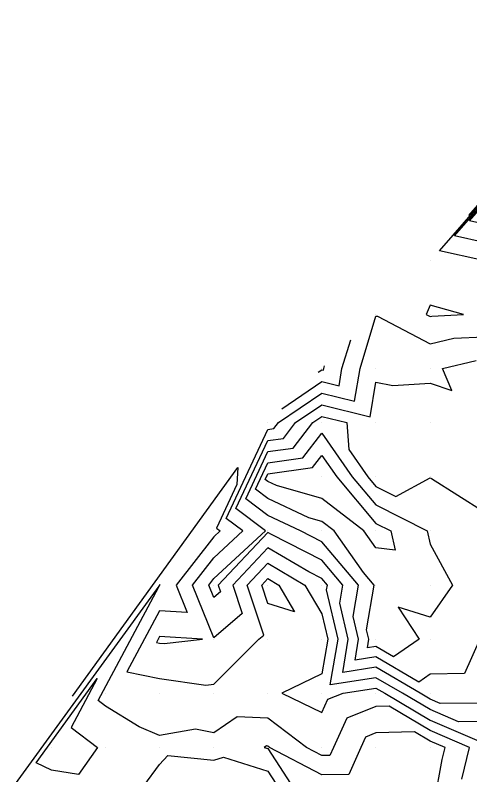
# Model space of a CAD drawing. Extents: x 2188792 to 2191981, y 386090 to 389710.
# Drawn here: x 2190493.5 to 2190577.5, y 388565.2 to 388705.6 of the extents above; entities that cross this region are included whole.
import ezdxf

# ---------------------------------------------------------------- set-up
doc = ezdxf.new("R2010")
doc.units = 0
for name, color, linetype in [('DTM Contours Major', 7, 'Continuous'), ('DTM Contours Minor', 7, 'Continuous'), ('Exist DTM QL2 LIDAR Elevation Point', 7, 'Continuous')]:
    doc.layers.add(name, color=color, linetype=linetype)

msp = doc.modelspace()

# ---------------------------------------------------------------- linework, layer by layer
at = {"layer": 'DTM Contours Major'}
for points in [[(2190580.16, 388663.56), (2190574.68, 388664.78), (2190594.76, 388687.78)], [(2190580.16, 388578.44), (2190572.04, 388578.38), (2190570.16, 388579.18), (2190568.34, 388580.25), (2190560.16, 388585.05), (2190554, 388584.09), (2190555.04, 388590.26), (2190553.49, 388596.92), (2190554.05, 388600.26), (2190550.16, 388604.85), (2190540.84, 388609.58), (2190540.16, 388609.98), (2190530.99, 388600.26), (2190531.39, 388599.02), (2190530.16, 388597.95), (2190529.23, 388600.26), (2190530.16, 388601.45), (2190539.75, 388610.26), (2190534.27, 388614.37), (2190540.16, 388626.95), (2190543.06, 388627.36), (2190545.3, 388630.26), (2190550.16, 388633.56), (2190559.07, 388631.35), (2190560.16, 388637.72), (2190563.28, 388637.14), (2190570.16, 388637.54), (2190574.19, 388636.23), (2190572.44, 388640.26), (2190578.67, 388641.75)]]:
    msp.add_lwpolyline(points, dxfattribs=at)
at = {"layer": 'DTM Contours Minor'}
for points in [[(2190609.57, 388705.55), (2190577.27, 388668.55)], [(2190579.72, 388660.26), (2190571.9, 388662), (2190602.16, 388696.66)], [(2190580.16, 388666.96), (2190577.46, 388667.56), (2190587.35, 388678.89)], [(2190570.47, 388649.95), (2190576.33, 388650.26), (2190570.16, 388651.94), (2190569.44, 388650.26), (2190570.16, 388649.88), (2190570.47, 388649.95)], [(2190580.16, 388575.03), (2190575.42, 388574.99), (2190570.16, 388577.24), (2190565.05, 388580.25), (2190560.16, 388583.12), (2190551.71, 388581.81), (2190553.15, 388590.26), (2190551.02, 388599.39), (2190551.17, 388600.26), (2190550.16, 388601.44), (2190547.75, 388602.67), (2190540.16, 388607.13), (2190533.67, 388600.26), (2190535.4, 388595.02), (2190530.16, 388590.47), (2190526.21, 388600.26), (2190530.16, 388605.3), (2190535.55, 388610.26), (2190532.47, 388612.57), (2190540.16, 388629), (2190541.27, 388629.15), (2190542.12, 388630.26), (2190550.16, 388635.72), (2190556.2, 388634.22), (2190557.23, 388640.26), (2190560.16, 388649.95), (2190560.46, 388649.96), (2190570.16, 388644.8), (2190574.57, 388645.85), (2190580.16, 388646.14)], [(2190542.74, 388632.84), (2190550.16, 388637.88), (2190553.33, 388637.09), (2190553.87, 388640.26), (2190555.48, 388645.58)], [(2190549.46, 388639.56), (2190550.16, 388640.04), (2190550.46, 388639.96), (2190550.51, 388640.26), (2190550.66, 388640.76)], [(2190579.38, 388590.26), (2190576.54, 388583.88), (2190570.16, 388583.77), (2190568.08, 388582.33), (2190560.16, 388586.98), (2190556.28, 388586.37), (2190556.94, 388590.26), (2190555.96, 388594.45), (2190556.93, 388600.26), (2190550.16, 388608.25), (2190546.2, 388610.26), (2190540.16, 388613.1), (2190536.07, 388616.17), (2190540.16, 388624.91), (2190544.86, 388625.56), (2190548.49, 388630.26), (2190550.16, 388631.4), (2190554.75, 388630.26), (2190555.15, 388625.27), (2190558.64, 388620.26), (2190560.16, 388618.45), (2190563.82, 388616.6), (2190570.16, 388620.07), (2190570.45, 388619.97), (2190580.16, 388613.81)], [(2190550.16, 388611.99), (2190547.72, 388612.69), (2190540.16, 388616.25), (2190537.87, 388617.97), (2190540.16, 388622.86), (2190546.65, 388623.77), (2190550.16, 388628.31), (2190555.77, 388620.26), (2190560.16, 388615.05), (2190569.6, 388610.26), (2190570.16, 388607.81), (2190574.32, 388600.26), (2190570.16, 388594.3), (2190564.24, 388596.17), (2190568.15, 388590.26), (2190563.42, 388586.99), (2190560.16, 388588.91), (2190558.56, 388588.66), (2190558.83, 388590.26), (2190558.43, 388591.98), (2190559.81, 388600.26), (2190557.87, 388602.55), (2190552.42, 388610.26), (2190550.16, 388611.99)], [(2190550.16, 388616.22), (2190541.78, 388618.64), (2190540.16, 388619.4), (2190539.67, 388619.77), (2190540.16, 388620.81), (2190548.45, 388621.97), (2190550.16, 388624.19), (2190552.9, 388620.26), (2190560.16, 388611.64), (2190562.88, 388610.26), (2190563.7, 388606.72), (2190560.16, 388607.1), (2190557.93, 388610.26), (2190550.16, 388616.22)], [(2190504.06, 388579.72), (2190534.64, 388621.98), (2190534.43, 388618.81), (2190530.67, 388610.77), (2190531.36, 388610.26), (2190530.16, 388609.16), (2190523.19, 388600.26), (2190525.24, 388595.17), (2190520.16, 388595.5), (2190514.11, 388584.21), (2190520.16, 388582.99), (2190528.67, 388581.75), (2190530.16, 388581.92), (2190538.52, 388590.26), (2190539.4, 388591.02), (2190536.36, 388600.26), (2190540.16, 388604.28), (2190547.01, 388600.26), (2190550.16, 388594.95), (2190551.25, 388590.26), (2190550.16, 388583.84), (2190542.77, 388580.25), (2190550.16, 388576.7), (2190551.28, 388579.14), (2190554.12, 388580.25), (2190560.16, 388581.2), (2190561.77, 388580.25), (2190570.16, 388575.31), (2190578.81, 388571.61)], [(2190570.16, 388573.37), (2190562.57, 388577.84), (2190560.16, 388577.78), (2190554.76, 388575.65), (2190552.29, 388570.25), (2190551.63, 388568.78), (2190550.16, 388568.75), (2190547.31, 388570.25), (2190540.16, 388575.67), (2190534.5, 388575.91), (2190530.16, 388572.93), (2190526.79, 388573.62), (2190520.16, 388572.48), (2190516.38, 388574.03), (2190510.16, 388577.87), (2190508.79, 388578.89), (2190520, 388599.93), (2190520.16, 388600.24), (2190520.18, 388600.23), (2190520.17, 388600.26), (2190520.22, 388600.32), (2190520.22, 388600.35), (2190520, 388600.05), (2190493.45, 388563.55)], [(2190539.04, 388600.26), (2190540.16, 388601.44), (2190542.17, 388600.26), (2190545.1, 388595.32), (2190540.16, 388596.87), (2190539.04, 388600.26)], [(2190528.06, 388590.26), (2190520.16, 388590.77), (2190519.56, 388589.66), (2190520.16, 388589.54), (2190520.99, 388589.42), (2190528.06, 388590.26)], [(2190497.32, 388567.42), (2190508.63, 388582.97), (2190503.81, 388573.9), (2190508.68, 388570.25), (2190505.16, 388565.25), (2190500.16, 388566.05), (2190497.32, 388567.42)], [(2190570.16, 388571.43), (2190567.29, 388573.12), (2190560.16, 388572.92), (2190558.24, 388572.17), (2190557.37, 388570.25), (2190555.15, 388565.27), (2190550.16, 388565.16), (2190540.49, 388570.25), (2190540.16, 388570.51), (2190539.89, 388570.52), (2190539.51, 388570.25), (2190540.16, 388570.05), (2190546.48, 388560.25), (2190550.16, 388555.69), (2190555.49, 388555.58), (2190560.16, 388556.06), (2190563.71, 388556.7), (2190570.16, 388559.55), (2190570.72, 388559.69), (2190571, 388560.25), (2190572.38, 388568.04), (2190572.92, 388570.25), (2190570.16, 388571.43)], [(2190576.02, 388564.4), (2190577.45, 388570.25), (2190570.16, 388573.37)], [(2190517.26, 388563.15), (2190520.16, 388567.07), (2190521.66, 388568.75), (2190530.16, 388567.87), (2190531.96, 388568.46), (2190540.16, 388565.87), (2190543.79, 388560.25)]]:
    msp.add_lwpolyline(points, dxfattribs=at)
at = {"layer": 'Exist DTM QL2 LIDAR Elevation Point'}
for p, q in [((2190570.16, 388660.26), (2190570.16, 388660.26)), ((2190560.16, 388650.26), (2190560.16, 388650.26)), ((2190570.16, 388650.26), (2190570.16, 388650.26)), ((2190550.16, 388640.26), (2190550.16, 388640.26)), ((2190560.16, 388640.26), (2190560.16, 388640.26)), ((2190570.16, 388640.26), (2190570.16, 388640.26)), ((2190540.16, 388630.26), (2190540.16, 388630.26)), ((2190550.16, 388630.26), (2190550.16, 388630.26)), ((2190560.16, 388630.26), (2190560.16, 388630.26)), ((2190570.16, 388630.26), (2190570.16, 388630.26)), ((2190540.16, 388620.26), (2190540.16, 388620.26)), ((2190550.16, 388620.26), (2190550.16, 388620.26)), ((2190560.16, 388620.26), (2190560.16, 388620.26)), ((2190570.16, 388620.26), (2190570.16, 388620.26)), ((2190530.16, 388610.26), (2190530.16, 388610.26)), ((2190540.16, 388610.26), (2190540.16, 388610.26)), ((2190550.16, 388610.26), (2190550.16, 388610.26)), ((2190560.16, 388610.26), (2190560.16, 388610.26)), ((2190570.16, 388610.26), (2190570.16, 388610.26)), ((2190520.16, 388600.26), (2190520.16, 388600.26)), ((2190530.16, 388600.26), (2190530.16, 388600.26)), ((2190540.16, 388600.26), (2190540.16, 388600.26)), ((2190550.16, 388600.26), (2190550.16, 388600.26)), ((2190560.16, 388600.26), (2190560.16, 388600.26)), ((2190570.16, 388600.26), (2190570.16, 388600.26)), ((2190520.16, 388590.26), (2190520.16, 388590.26)), ((2190530.16, 388590.26), (2190530.16, 388590.26)), ((2190540.16, 388590.26), (2190540.16, 388590.26)), ((2190550.16, 388590.26), (2190550.16, 388590.26)), ((2190560.16, 388590.26), (2190560.16, 388590.26)), ((2190570.16, 388590.26), (2190570.16, 388590.26)), ((2190510.16, 388580.25), (2190510.16, 388580.25)), ((2190520.16, 388580.25), (2190520.16, 388580.25)), ((2190530.16, 388580.25), (2190530.16, 388580.25)), ((2190540.16, 388580.25), (2190540.16, 388580.25)), ((2190550.16, 388580.25), (2190550.16, 388580.25)), ((2190560.16, 388580.25), (2190560.16, 388580.25)), ((2190570.16, 388580.25), (2190570.16, 388580.25)), ((2190500.16, 388570.25), (2190500.16, 388570.25)), ((2190510.16, 388570.25), (2190510.16, 388570.25)), ((2190520.16, 388570.25), (2190520.16, 388570.25)), ((2190530.16, 388570.25), (2190530.16, 388570.25)), ((2190540.16, 388570.25), (2190540.16, 388570.25)), ((2190550.16, 388570.25), (2190550.16, 388570.25)), ((2190560.16, 388570.25), (2190560.16, 388570.25)), ((2190570.16, 388570.25), (2190570.16, 388570.25))]:
    msp.add_line(p, q, dxfattribs=at)

doc.saveas('drawing.dxf')
